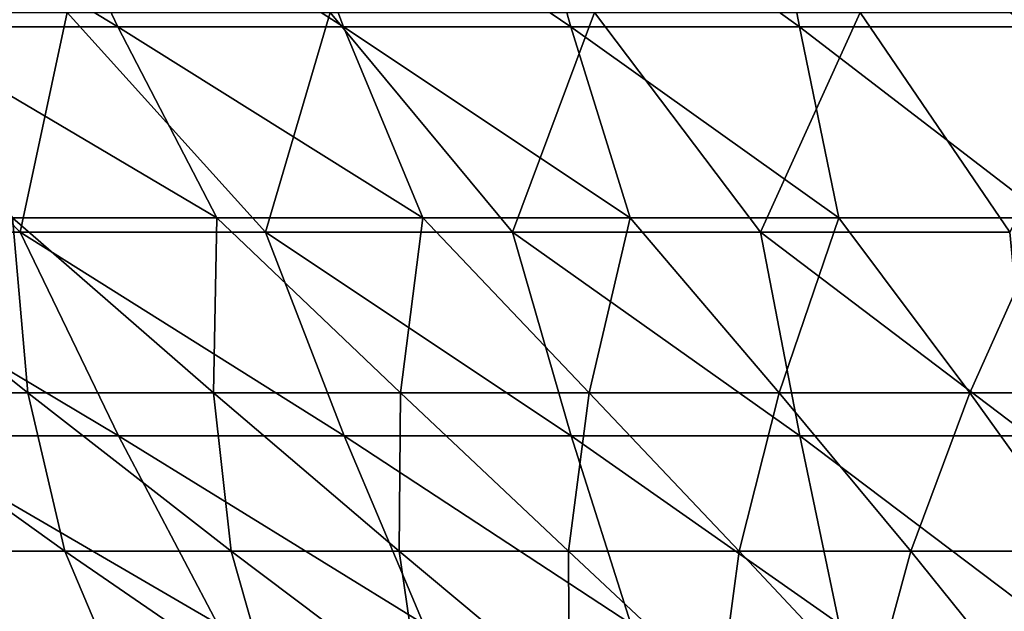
# Model space of a CAD drawing. Header units: millimetres. Extents: x -125 to 125, y -45 to 4025.
# Tile 329 of 656: x -9.64 to -4.58, y 3905.16 to 3908.2. Entities that reach past the tile are written whole.
import ezdxf

# ---------------------------------------------------------------- set-up
doc = ezdxf.new("R2010")
doc.units = ezdxf.units.MM
doc.header["$LTSCALE"] = 6.999206
for name, color, linetype in [('21', 7, 'CONTINUOUS'), ('22', 7, 'CONTINUOUS'), ('23', 7, 'CONTINUOUS'), ('24', 7, 'CONTINUOUS')]:
    doc.layers.add(name, color=color, linetype=linetype)

msp = doc.modelspace()

# ---------------------------------------------------------------- linework, layer by layer
at = {"layer": '21', "color": 7, "linetype": 'CONTINUOUS'}
for points in [[(-9.6361, 3907.1083, 40.419), (-10.7368, 3908.2378, 43.3165), (-10.8877, 3907.1083, 40.0999), (-9.6361, 3907.1083, 40.419)], [(-9.3943, 3908.2378, 43.6273), (-10.7368, 3908.2378, 43.3165), (-9.6361, 3907.1083, 40.419), (-9.3943, 3908.2378, 43.6273)], [(-8.3751, 3907.1083, 40.699), (-9.3943, 3908.2378, 43.6273), (-9.6361, 3907.1083, 40.419), (-8.3751, 3907.1083, 40.699)], [(-8.0429, 3908.2378, 43.8966), (-9.3943, 3908.2378, 43.6273), (-8.3751, 3907.1083, 40.699), (-8.0429, 3908.2378, 43.8966)], [(-7.106, 3907.1083, 40.9396), (-8.0429, 3908.2378, 43.8966), (-8.3751, 3907.1083, 40.699), (-7.106, 3907.1083, 40.9396)], [(-6.6837, 3908.2378, 44.124), (-8.0429, 3908.2378, 43.8966), (-7.106, 3907.1083, 40.9396), (-6.6837, 3908.2378, 44.124)], [(-5.8301, 3907.1083, 41.1407), (-6.6837, 3908.2378, 44.124), (-7.106, 3907.1083, 40.9396), (-5.8301, 3907.1083, 41.1407)], [(-5.3182, 3908.2378, 44.3093), (-6.6837, 3908.2378, 44.124), (-5.8301, 3907.1083, 41.1407), (-5.3182, 3908.2378, 44.3093)], [(-4.5485, 3907.1083, 41.3021), (-5.3182, 3908.2378, 44.3093), (-5.8301, 3907.1083, 41.1407), (-4.5485, 3907.1083, 41.3021)], [(-3.9477, 3908.2378, 44.4524), (-5.3182, 3908.2378, 44.3093), (-4.5485, 3907.1083, 41.3021), (-3.9477, 3908.2378, 44.4524)], [(-9.6361, 3907.1083, 40.419), (-10.8877, 3907.1083, 40.0999), (-9.131, 3906.0598, 37.3477), (-9.6361, 3907.1083, 40.419)], [(-9.131, 3906.0598, 37.3477), (-10.8877, 3907.1083, 40.0999), (-10.2825, 3906.0598, 37.0472), (-9.131, 3906.0598, 37.3477)], [(-8.3751, 3907.1083, 40.699), (-9.6361, 3907.1083, 40.419), (-7.9708, 3906.0598, 37.6124), (-8.3751, 3907.1083, 40.699)], [(-7.9708, 3906.0598, 37.6124), (-9.6361, 3907.1083, 40.419), (-9.131, 3906.0598, 37.3477), (-7.9708, 3906.0598, 37.6124)], [(-7.106, 3907.1083, 40.9396), (-8.3751, 3907.1083, 40.699), (-6.8029, 3906.0598, 37.841), (-7.106, 3907.1083, 40.9396)], [(-6.8029, 3906.0598, 37.841), (-8.3751, 3907.1083, 40.699), (-7.9708, 3906.0598, 37.6124), (-6.8029, 3906.0598, 37.841)], [(-5.8301, 3907.1083, 41.1407), (-7.106, 3907.1083, 40.9396), (-5.6285, 3906.0598, 38.0334), (-5.8301, 3907.1083, 41.1407)], [(-5.6285, 3906.0598, 38.0334), (-7.106, 3907.1083, 40.9396), (-6.8029, 3906.0598, 37.841), (-5.6285, 3906.0598, 38.0334)], [(-4.5485, 3907.1083, 41.3021), (-5.8301, 3907.1083, 41.1407), (-4.4487, 3906.0598, 38.1894), (-4.5485, 3907.1083, 41.3021)], [(-4.4487, 3906.0598, 38.1894), (-5.8301, 3907.1083, 41.1407), (-5.6285, 3906.0598, 38.0334), (-4.4487, 3906.0598, 38.1894)], [(-9.131, 3906.0598, 37.3477), (-10.2825, 3906.0598, 37.0472), (-8.6218, 3905.093, 34.2486), (-9.131, 3906.0598, 37.3477)], [(-8.6218, 3905.093, 34.2486), (-10.2825, 3906.0598, 37.0472), (-9.6723, 3905.093, 33.9669), (-8.6218, 3905.093, 34.2486)], [(-7.9708, 3906.0598, 37.6124), (-9.131, 3906.0598, 37.3477), (-7.5632, 3905.093, 34.4978), (-7.9708, 3906.0598, 37.6124)], [(-7.5632, 3905.093, 34.4978), (-9.131, 3906.0598, 37.3477), (-8.6218, 3905.093, 34.2486), (-7.5632, 3905.093, 34.4978)], [(-6.8029, 3906.0598, 37.841), (-7.9708, 3906.0598, 37.6124), (-6.4975, 3905.093, 34.7143), (-6.8029, 3906.0598, 37.841)], [(-6.4975, 3905.093, 34.7143), (-7.9708, 3906.0598, 37.6124), (-7.5632, 3905.093, 34.4978), (-6.4975, 3905.093, 34.7143)], [(-5.6285, 3906.0598, 38.0334), (-6.8029, 3906.0598, 37.841), (-5.4255, 3905.093, 34.8979), (-5.6285, 3906.0598, 38.0334)], [(-5.4255, 3905.093, 34.8979), (-6.8029, 3906.0598, 37.841), (-6.4975, 3905.093, 34.7143), (-5.4255, 3905.093, 34.8979)], [(-4.4487, 3906.0598, 38.1894), (-5.6285, 3906.0598, 38.0334), (-4.3484, 3905.093, 35.0484), (-4.4487, 3906.0598, 38.1894)], [(-4.3484, 3905.093, 35.0484), (-5.6285, 3906.0598, 38.0334), (-5.4255, 3905.093, 34.8979), (-4.3484, 3905.093, 35.0484)]]:
    msp.add_3dface(points, dxfattribs=at)
at = {"layer": '22', "color": 7, "linetype": 'CONTINUOUS'}
for points in [[(-9.6361, 3907.1083, -40.419), (-10.8877, 3907.1083, -40.0999), (-10.7368, 3908.2378, -43.3165), (-9.6361, 3907.1083, -40.419)], [(-9.3943, 3908.2378, -43.6273), (-9.6361, 3907.1083, -40.419), (-10.7368, 3908.2378, -43.3165), (-9.3943, 3908.2378, -43.6273)], [(-8.3751, 3907.1083, -40.699), (-9.6361, 3907.1083, -40.419), (-9.3943, 3908.2378, -43.6273), (-8.3751, 3907.1083, -40.699)], [(-8.0429, 3908.2378, -43.8966), (-8.3751, 3907.1083, -40.699), (-9.3943, 3908.2378, -43.6273), (-8.0429, 3908.2378, -43.8966)], [(-7.106, 3907.1083, -40.9396), (-8.3751, 3907.1083, -40.699), (-8.0429, 3908.2378, -43.8966), (-7.106, 3907.1083, -40.9396)], [(-6.6837, 3908.2378, -44.124), (-7.106, 3907.1083, -40.9396), (-8.0429, 3908.2378, -43.8966), (-6.6837, 3908.2378, -44.124)], [(-5.8301, 3907.1083, -41.1407), (-7.106, 3907.1083, -40.9396), (-6.6837, 3908.2378, -44.124), (-5.8301, 3907.1083, -41.1407)], [(-5.3182, 3908.2378, -44.3093), (-5.8301, 3907.1083, -41.1407), (-6.6837, 3908.2378, -44.124), (-5.3182, 3908.2378, -44.3093)], [(-4.5485, 3907.1083, -41.3021), (-5.8301, 3907.1083, -41.1407), (-5.3182, 3908.2378, -44.3093), (-4.5485, 3907.1083, -41.3021)], [(-3.9477, 3908.2378, -44.4524), (-4.5485, 3907.1083, -41.3021), (-5.3182, 3908.2378, -44.3093), (-3.9477, 3908.2378, -44.4524)], [(-9.131, 3906.0598, -37.3477), (-10.2825, 3906.0598, -37.0472), (-10.8877, 3907.1083, -40.0999), (-9.131, 3906.0598, -37.3477)], [(-9.6361, 3907.1083, -40.419), (-9.131, 3906.0598, -37.3477), (-10.8877, 3907.1083, -40.0999), (-9.6361, 3907.1083, -40.419)], [(-7.9708, 3906.0598, -37.6124), (-9.131, 3906.0598, -37.3477), (-9.6361, 3907.1083, -40.419), (-7.9708, 3906.0598, -37.6124)], [(-8.3751, 3907.1083, -40.699), (-7.9708, 3906.0598, -37.6124), (-9.6361, 3907.1083, -40.419), (-8.3751, 3907.1083, -40.699)], [(-6.8029, 3906.0598, -37.841), (-7.9708, 3906.0598, -37.6124), (-8.3751, 3907.1083, -40.699), (-6.8029, 3906.0598, -37.841)], [(-7.106, 3907.1083, -40.9396), (-6.8029, 3906.0598, -37.841), (-8.3751, 3907.1083, -40.699), (-7.106, 3907.1083, -40.9396)], [(-5.6285, 3906.0598, -38.0334), (-6.8029, 3906.0598, -37.841), (-7.106, 3907.1083, -40.9396), (-5.6285, 3906.0598, -38.0334)], [(-5.8301, 3907.1083, -41.1407), (-5.6285, 3906.0598, -38.0334), (-7.106, 3907.1083, -40.9396), (-5.8301, 3907.1083, -41.1407)], [(-4.4487, 3906.0598, -38.1894), (-5.6285, 3906.0598, -38.0334), (-5.8301, 3907.1083, -41.1407), (-4.4487, 3906.0598, -38.1894)], [(-4.5485, 3907.1083, -41.3021), (-4.4487, 3906.0598, -38.1894), (-5.8301, 3907.1083, -41.1407), (-4.5485, 3907.1083, -41.3021)], [(-8.6218, 3905.093, -34.2486), (-9.6723, 3905.093, -33.9669), (-10.2825, 3906.0598, -37.0472), (-8.6218, 3905.093, -34.2486)], [(-9.131, 3906.0598, -37.3477), (-8.6218, 3905.093, -34.2486), (-10.2825, 3906.0598, -37.0472), (-9.131, 3906.0598, -37.3477)], [(-7.5632, 3905.093, -34.4978), (-8.6218, 3905.093, -34.2486), (-9.131, 3906.0598, -37.3477), (-7.5632, 3905.093, -34.4978)], [(-7.9708, 3906.0598, -37.6124), (-7.5632, 3905.093, -34.4978), (-9.131, 3906.0598, -37.3477), (-7.9708, 3906.0598, -37.6124)], [(-6.4975, 3905.093, -34.7143), (-7.5632, 3905.093, -34.4978), (-7.9708, 3906.0598, -37.6124), (-6.4975, 3905.093, -34.7143)], [(-6.8029, 3906.0598, -37.841), (-6.4975, 3905.093, -34.7143), (-7.9708, 3906.0598, -37.6124), (-6.8029, 3906.0598, -37.841)], [(-5.4255, 3905.093, -34.8979), (-6.4975, 3905.093, -34.7143), (-6.8029, 3906.0598, -37.841), (-5.4255, 3905.093, -34.8979)], [(-5.6285, 3906.0598, -38.0334), (-5.4255, 3905.093, -34.8979), (-6.8029, 3906.0598, -37.841), (-5.6285, 3906.0598, -38.0334)], [(-4.3484, 3905.093, -35.0484), (-5.4255, 3905.093, -34.8979), (-5.6285, 3906.0598, -38.0334), (-4.3484, 3905.093, -35.0484)], [(-4.4487, 3906.0598, -38.1894), (-4.3484, 3905.093, -35.0484), (-5.6285, 3906.0598, -38.0334), (-4.4487, 3906.0598, -38.1894)]]:
    msp.add_3dface(points, dxfattribs=at)
at = {"layer": '23', "color": 7, "linetype": 'CONTINUOUS'}
for points in [[(-9.6377, 3909.2313, -40.4193), (-10.8893, 3909.2313, -40.1002), (-9.1335, 3908.1649, -37.3515), (-9.6377, 3909.2313, -40.4193)], [(-9.1335, 3908.1649, -37.3515), (-10.8893, 3909.2313, -40.1002), (-10.2851, 3908.1649, -37.051), (-9.1335, 3908.1649, -37.3515)], [(-8.3768, 3909.2313, -40.6993), (-9.6377, 3909.2313, -40.4193), (-7.9732, 3908.1649, -37.6163), (-8.3768, 3909.2313, -40.6993)], [(-7.9732, 3908.1649, -37.6163), (-9.6377, 3909.2313, -40.4193), (-9.1335, 3908.1649, -37.3515), (-7.9732, 3908.1649, -37.6163)], [(-7.1077, 3909.2313, -40.94), (-8.3768, 3909.2313, -40.6993), (-6.8052, 3908.1649, -37.845), (-7.1077, 3909.2313, -40.94)], [(-6.8052, 3908.1649, -37.845), (-8.3768, 3909.2313, -40.6993), (-7.9732, 3908.1649, -37.6163), (-6.8052, 3908.1649, -37.845)], [(-5.8318, 3909.2313, -41.1412), (-7.1077, 3909.2313, -40.94), (-5.6307, 3908.1649, -38.0375), (-5.8318, 3909.2313, -41.1412)], [(-5.6307, 3908.1649, -38.0375), (-7.1077, 3909.2313, -40.94), (-6.8052, 3908.1649, -37.845), (-5.6307, 3908.1649, -38.0375)], [(-4.5502, 3909.2313, -41.3026), (-5.8318, 3909.2313, -41.1412), (-4.4508, 3908.1649, -38.1936), (-4.5502, 3909.2313, -41.3026)], [(-4.4508, 3908.1649, -38.1936), (-5.8318, 3909.2313, -41.1412), (-5.6307, 3908.1649, -38.0375), (-4.4508, 3908.1649, -38.1936)], [(-9.1335, 3908.1649, -37.3515), (-10.2851, 3908.1649, -37.051), (-8.625, 3907.1815, -34.2551), (-9.1335, 3908.1649, -37.3515)], [(-8.625, 3907.1815, -34.2551), (-10.2851, 3908.1649, -37.051), (-9.6756, 3907.1815, -33.9733), (-8.625, 3907.1815, -34.2551)], [(-7.9732, 3908.1649, -37.6163), (-9.1335, 3908.1649, -37.3515), (-7.5663, 3907.1815, -34.5044), (-7.9732, 3908.1649, -37.6163)], [(-7.5663, 3907.1815, -34.5044), (-9.1335, 3908.1649, -37.3515), (-8.625, 3907.1815, -34.2551), (-7.5663, 3907.1815, -34.5044)], [(-6.8052, 3908.1649, -37.845), (-7.9732, 3908.1649, -37.6163), (-6.5003, 3907.1815, -34.721), (-6.8052, 3908.1649, -37.845)], [(-6.5003, 3907.1815, -34.721), (-7.9732, 3908.1649, -37.6163), (-7.5663, 3907.1815, -34.5044), (-6.5003, 3907.1815, -34.721)], [(-5.6307, 3908.1649, -38.0375), (-6.8052, 3908.1649, -37.845), (-5.4282, 3907.1815, -34.9047), (-5.6307, 3908.1649, -38.0375)], [(-5.4282, 3907.1815, -34.9047), (-6.8052, 3908.1649, -37.845), (-6.5003, 3907.1815, -34.721), (-5.4282, 3907.1815, -34.9047)], [(-4.4508, 3908.1649, -38.1936), (-5.6307, 3908.1649, -38.0375), (-4.351, 3907.1815, -35.0553), (-4.4508, 3908.1649, -38.1936)], [(-4.351, 3907.1815, -35.0553), (-5.6307, 3908.1649, -38.0375), (-5.4282, 3907.1815, -34.9047), (-4.351, 3907.1815, -35.0553)], [(-9.6756, 3907.1815, -33.9733), (-10.717, 3907.1815, -33.6593), (-9.5971, 3906.2818, -30.7066), (-9.6756, 3907.1815, -33.9733)], [(-9.5971, 3906.2818, -30.7066), (-10.717, 3907.1815, -33.6593), (-10.5419, 3906.2818, -30.3952), (-9.5971, 3906.2818, -30.7066)], [(-8.625, 3907.1815, -34.2551), (-9.6756, 3907.1815, -33.9733), (-8.6431, 3906.2818, -30.9887), (-8.625, 3907.1815, -34.2551)], [(-8.6431, 3906.2818, -30.9887), (-9.6756, 3907.1815, -33.9733), (-9.5971, 3906.2818, -30.7066), (-8.6431, 3906.2818, -30.9887)], [(-7.6808, 3906.2818, -31.2411), (-8.625, 3907.1815, -34.2551), (-8.6431, 3906.2818, -30.9887), (-7.6808, 3906.2818, -31.2411)], [(-7.5663, 3907.1815, -34.5044), (-8.625, 3907.1815, -34.2551), (-7.6808, 3906.2818, -31.2411), (-7.5663, 3907.1815, -34.5044)], [(-6.7112, 3906.2818, -31.4636), (-7.5663, 3907.1815, -34.5044), (-7.6808, 3906.2818, -31.2411), (-6.7112, 3906.2818, -31.4636)], [(-6.5003, 3907.1815, -34.721), (-7.5663, 3907.1815, -34.5044), (-6.7112, 3906.2818, -31.4636), (-6.5003, 3907.1815, -34.721)], [(-5.7352, 3906.2818, -31.6561), (-6.5003, 3907.1815, -34.721), (-6.7112, 3906.2818, -31.4636), (-5.7352, 3906.2818, -31.6561)], [(-5.4282, 3907.1815, -34.9047), (-6.5003, 3907.1815, -34.721), (-5.7352, 3906.2818, -31.6561), (-5.4282, 3907.1815, -34.9047)], [(-4.7536, 3906.2818, -31.8183), (-5.4282, 3907.1815, -34.9047), (-5.7352, 3906.2818, -31.6561), (-4.7536, 3906.2818, -31.8183)], [(-4.351, 3907.1815, -35.0553), (-5.4282, 3907.1815, -34.9047), (-4.7536, 3906.2818, -31.8183), (-4.351, 3907.1815, -35.0553)], [(-3.7676, 3906.2818, -31.95), (-4.351, 3907.1815, -35.0553), (-4.7536, 3906.2818, -31.8183), (-3.7676, 3906.2818, -31.95)], [(-9.5971, 3906.2818, -30.7066), (-10.5419, 3906.2818, -30.3952), (-9.4061, 3905.4665, -27.4276), (-9.5971, 3906.2818, -30.7066)], [(-9.4061, 3905.4665, -27.4276), (-10.5419, 3906.2818, -30.3952), (-10.252, 3905.4665, -27.1228), (-9.4061, 3905.4665, -27.4276)], [(-8.6431, 3906.2818, -30.9887), (-9.5971, 3906.2818, -30.7066), (-8.5512, 3905.4665, -27.7061), (-8.6431, 3906.2818, -30.9887)], [(-8.5512, 3905.4665, -27.7061), (-9.5971, 3906.2818, -30.7066), (-9.4061, 3905.4665, -27.4276), (-8.5512, 3905.4665, -27.7061)], [(-7.6808, 3906.2818, -31.2411), (-8.6431, 3906.2818, -30.9887), (-7.688, 3905.4665, -27.9579), (-7.6808, 3906.2818, -31.2411)], [(-7.688, 3905.4665, -27.9579), (-8.6431, 3906.2818, -30.9887), (-8.5512, 3905.4665, -27.7061), (-7.688, 3905.4665, -27.9579)], [(-6.8175, 3905.4665, -28.1828), (-7.6808, 3906.2818, -31.2411), (-7.688, 3905.4665, -27.9579), (-6.8175, 3905.4665, -28.1828)], [(-6.7112, 3906.2818, -31.4636), (-7.6808, 3906.2818, -31.2411), (-6.8175, 3905.4665, -28.1828), (-6.7112, 3906.2818, -31.4636)], [(-5.9404, 3905.4665, -28.3807), (-6.7112, 3906.2818, -31.4636), (-6.8175, 3905.4665, -28.1828), (-5.9404, 3905.4665, -28.3807)], [(-5.7352, 3906.2818, -31.6561), (-6.7112, 3906.2818, -31.4636), (-5.9404, 3905.4665, -28.3807), (-5.7352, 3906.2818, -31.6561)], [(-5.0575, 3905.4665, -28.5512), (-5.7352, 3906.2818, -31.6561), (-5.9404, 3905.4665, -28.3807), (-5.0575, 3905.4665, -28.5512)], [(-4.7536, 3906.2818, -31.8183), (-5.7352, 3906.2818, -31.6561), (-5.0575, 3905.4665, -28.5512), (-4.7536, 3906.2818, -31.8183)], [(-4.1699, 3905.4665, -28.6943), (-4.7536, 3906.2818, -31.8183), (-5.0575, 3905.4665, -28.5512), (-4.1699, 3905.4665, -28.6943)], [(-3.7676, 3906.2818, -31.95), (-4.7536, 3906.2818, -31.8183), (-4.1699, 3905.4665, -28.6943), (-3.7676, 3906.2818, -31.95)], [(-9.4061, 3905.4665, -27.4276), (-10.252, 3905.4665, -27.1228), (-9.0974, 3904.7362, -24.1422), (-9.4061, 3905.4665, -27.4276)], [(-9.0974, 3904.7362, -24.1422), (-10.252, 3905.4665, -27.1228), (-9.8422, 3904.7362, -23.8482), (-9.0974, 3904.7362, -24.1422)], [(-8.5512, 3905.4665, -27.7061), (-9.4061, 3905.4665, -27.4276), (-8.3439, 3904.7362, -24.4129), (-8.5512, 3905.4665, -27.7061)], [(-8.3439, 3904.7362, -24.4129), (-9.4061, 3905.4665, -27.4276), (-9.0974, 3904.7362, -24.1422), (-8.3439, 3904.7362, -24.4129)], [(-7.688, 3905.4665, -27.9579), (-8.5512, 3905.4665, -27.7061), (-7.5823, 3904.7362, -24.66), (-7.688, 3905.4665, -27.9579)], [(-7.5823, 3904.7362, -24.66), (-8.5512, 3905.4665, -27.7061), (-8.3439, 3904.7362, -24.4129), (-7.5823, 3904.7362, -24.66)], [(-6.8175, 3905.4665, -28.1828), (-7.688, 3905.4665, -27.9579), (-6.8134, 3904.7362, -24.8834), (-6.8175, 3905.4665, -28.1828)], [(-6.8134, 3904.7362, -24.8834), (-7.688, 3905.4665, -27.9579), (-7.5823, 3904.7362, -24.66), (-6.8134, 3904.7362, -24.8834)], [(-5.9404, 3905.4665, -28.3807), (-6.8175, 3905.4665, -28.1828), (-6.0379, 3904.7362, -25.0829), (-5.9404, 3905.4665, -28.3807)], [(-6.0379, 3904.7362, -25.0829), (-6.8175, 3905.4665, -28.1828), (-6.8134, 3904.7362, -24.8834), (-6.0379, 3904.7362, -25.0829)], [(-5.2567, 3904.7362, -25.2582), (-5.9404, 3905.4665, -28.3807), (-6.0379, 3904.7362, -25.0829), (-5.2567, 3904.7362, -25.2582)], [(-5.0575, 3905.4665, -28.5512), (-5.9404, 3905.4665, -28.3807), (-5.2567, 3904.7362, -25.2582), (-5.0575, 3905.4665, -28.5512)], [(-4.4703, 3904.7362, -25.4091), (-5.0575, 3905.4665, -28.5512), (-5.2567, 3904.7362, -25.2582), (-4.4703, 3904.7362, -25.4091)], [(-4.1699, 3905.4665, -28.6943), (-5.0575, 3905.4665, -28.5512), (-4.4703, 3904.7362, -25.4091), (-4.1699, 3905.4665, -28.6943)]]:
    msp.add_3dface(points, dxfattribs=at)
at = {"layer": '24', "color": 7, "linetype": 'CONTINUOUS'}
for points in [[(-9.1335, 3908.1649, 37.3515), (-10.2851, 3908.1649, 37.051), (-10.8893, 3909.2313, 40.1002), (-9.1335, 3908.1649, 37.3515)], [(-9.6377, 3909.2313, 40.4193), (-9.1335, 3908.1649, 37.3515), (-10.8893, 3909.2313, 40.1002), (-9.6377, 3909.2313, 40.4193)], [(-7.9732, 3908.1649, 37.6163), (-9.1335, 3908.1649, 37.3515), (-9.6377, 3909.2313, 40.4193), (-7.9732, 3908.1649, 37.6163)], [(-8.3768, 3909.2313, 40.6993), (-7.9732, 3908.1649, 37.6163), (-9.6377, 3909.2313, 40.4193), (-8.3768, 3909.2313, 40.6993)], [(-6.8052, 3908.1649, 37.845), (-7.9732, 3908.1649, 37.6163), (-8.3768, 3909.2313, 40.6993), (-6.8052, 3908.1649, 37.845)], [(-7.1077, 3909.2313, 40.94), (-6.8052, 3908.1649, 37.845), (-8.3768, 3909.2313, 40.6993), (-7.1077, 3909.2313, 40.94)], [(-5.6307, 3908.1649, 38.0375), (-6.8052, 3908.1649, 37.845), (-7.1077, 3909.2313, 40.94), (-5.6307, 3908.1649, 38.0375)], [(-5.8318, 3909.2313, 41.1412), (-5.6307, 3908.1649, 38.0375), (-7.1077, 3909.2313, 40.94), (-5.8318, 3909.2313, 41.1412)], [(-4.4508, 3908.1649, 38.1936), (-5.6307, 3908.1649, 38.0375), (-5.8318, 3909.2313, 41.1412), (-4.4508, 3908.1649, 38.1936)], [(-4.5502, 3909.2313, 41.3026), (-4.4508, 3908.1649, 38.1936), (-5.8318, 3909.2313, 41.1412), (-4.5502, 3909.2313, 41.3026)], [(-8.625, 3907.1815, 34.2551), (-9.6756, 3907.1815, 33.9733), (-10.2851, 3908.1649, 37.051), (-8.625, 3907.1815, 34.2551)], [(-9.1335, 3908.1649, 37.3515), (-8.625, 3907.1815, 34.2551), (-10.2851, 3908.1649, 37.051), (-9.1335, 3908.1649, 37.3515)], [(-7.5663, 3907.1815, 34.5044), (-8.625, 3907.1815, 34.2551), (-9.1335, 3908.1649, 37.3515), (-7.5663, 3907.1815, 34.5044)], [(-7.9732, 3908.1649, 37.6163), (-7.5663, 3907.1815, 34.5044), (-9.1335, 3908.1649, 37.3515), (-7.9732, 3908.1649, 37.6163)], [(-6.5003, 3907.1815, 34.721), (-7.5663, 3907.1815, 34.5044), (-7.9732, 3908.1649, 37.6163), (-6.5003, 3907.1815, 34.721)], [(-6.8052, 3908.1649, 37.845), (-6.5003, 3907.1815, 34.721), (-7.9732, 3908.1649, 37.6163), (-6.8052, 3908.1649, 37.845)], [(-5.4282, 3907.1815, 34.9047), (-6.5003, 3907.1815, 34.721), (-6.8052, 3908.1649, 37.845), (-5.4282, 3907.1815, 34.9047)], [(-5.6307, 3908.1649, 38.0375), (-5.4282, 3907.1815, 34.9047), (-6.8052, 3908.1649, 37.845), (-5.6307, 3908.1649, 38.0375)], [(-4.351, 3907.1815, 35.0553), (-5.4282, 3907.1815, 34.9047), (-5.6307, 3908.1649, 38.0375), (-4.351, 3907.1815, 35.0553)], [(-4.4508, 3908.1649, 38.1936), (-4.351, 3907.1815, 35.0553), (-5.6307, 3908.1649, 38.0375), (-4.4508, 3908.1649, 38.1936)], [(-9.5971, 3906.2818, 30.7066), (-10.5419, 3906.2818, 30.3952), (-10.717, 3907.1815, 33.6593), (-9.5971, 3906.2818, 30.7066)], [(-9.6756, 3907.1815, 33.9733), (-9.5971, 3906.2818, 30.7066), (-10.717, 3907.1815, 33.6593), (-9.6756, 3907.1815, 33.9733)], [(-8.6431, 3906.2818, 30.9887), (-9.5971, 3906.2818, 30.7066), (-9.6756, 3907.1815, 33.9733), (-8.6431, 3906.2818, 30.9887)], [(-8.625, 3907.1815, 34.2551), (-8.6431, 3906.2818, 30.9887), (-9.6756, 3907.1815, 33.9733), (-8.625, 3907.1815, 34.2551)], [(-7.6808, 3906.2818, 31.2411), (-8.6431, 3906.2818, 30.9887), (-8.625, 3907.1815, 34.2551), (-7.6808, 3906.2818, 31.2411)], [(-7.5663, 3907.1815, 34.5044), (-7.6808, 3906.2818, 31.2411), (-8.625, 3907.1815, 34.2551), (-7.5663, 3907.1815, 34.5044)], [(-6.7112, 3906.2818, 31.4636), (-7.6808, 3906.2818, 31.2411), (-7.5663, 3907.1815, 34.5044), (-6.7112, 3906.2818, 31.4636)], [(-6.5003, 3907.1815, 34.721), (-6.7112, 3906.2818, 31.4636), (-7.5663, 3907.1815, 34.5044), (-6.5003, 3907.1815, 34.721)], [(-5.7352, 3906.2818, 31.6561), (-6.7112, 3906.2818, 31.4636), (-6.5003, 3907.1815, 34.721), (-5.7352, 3906.2818, 31.6561)], [(-5.4282, 3907.1815, 34.9047), (-5.7352, 3906.2818, 31.6561), (-6.5003, 3907.1815, 34.721), (-5.4282, 3907.1815, 34.9047)], [(-4.7536, 3906.2818, 31.8183), (-5.7352, 3906.2818, 31.6561), (-5.4282, 3907.1815, 34.9047), (-4.7536, 3906.2818, 31.8183)], [(-4.351, 3907.1815, 35.0553), (-4.7536, 3906.2818, 31.8183), (-5.4282, 3907.1815, 34.9047), (-4.351, 3907.1815, 35.0553)], [(-3.7676, 3906.2818, 31.95), (-4.7536, 3906.2818, 31.8183), (-4.351, 3907.1815, 35.0553), (-3.7676, 3906.2818, 31.95)], [(-9.4061, 3905.4665, 27.4276), (-10.252, 3905.4665, 27.1228), (-10.5419, 3906.2818, 30.3952), (-9.4061, 3905.4665, 27.4276)], [(-9.5971, 3906.2818, 30.7066), (-9.4061, 3905.4665, 27.4276), (-10.5419, 3906.2818, 30.3952), (-9.5971, 3906.2818, 30.7066)], [(-8.5512, 3905.4665, 27.7061), (-9.4061, 3905.4665, 27.4276), (-9.5971, 3906.2818, 30.7066), (-8.5512, 3905.4665, 27.7061)], [(-8.6431, 3906.2818, 30.9887), (-8.5512, 3905.4665, 27.7061), (-9.5971, 3906.2818, 30.7066), (-8.6431, 3906.2818, 30.9887)], [(-7.688, 3905.4665, 27.9579), (-8.5512, 3905.4665, 27.7061), (-8.6431, 3906.2818, 30.9887), (-7.688, 3905.4665, 27.9579)], [(-7.6808, 3906.2818, 31.2411), (-7.688, 3905.4665, 27.9579), (-8.6431, 3906.2818, 30.9887), (-7.6808, 3906.2818, 31.2411)], [(-6.8175, 3905.4665, 28.1828), (-7.688, 3905.4665, 27.9579), (-7.6808, 3906.2818, 31.2411), (-6.8175, 3905.4665, 28.1828)], [(-6.7112, 3906.2818, 31.4636), (-6.8175, 3905.4665, 28.1828), (-7.6808, 3906.2818, 31.2411), (-6.7112, 3906.2818, 31.4636)], [(-5.9404, 3905.4665, 28.3807), (-6.8175, 3905.4665, 28.1828), (-6.7112, 3906.2818, 31.4636), (-5.9404, 3905.4665, 28.3807)], [(-5.7352, 3906.2818, 31.6561), (-5.9404, 3905.4665, 28.3807), (-6.7112, 3906.2818, 31.4636), (-5.7352, 3906.2818, 31.6561)], [(-5.0575, 3905.4665, 28.5512), (-5.9404, 3905.4665, 28.3807), (-5.7352, 3906.2818, 31.6561), (-5.0575, 3905.4665, 28.5512)], [(-4.7536, 3906.2818, 31.8183), (-5.0575, 3905.4665, 28.5512), (-5.7352, 3906.2818, 31.6561), (-4.7536, 3906.2818, 31.8183)], [(-4.1699, 3905.4665, 28.6943), (-5.0575, 3905.4665, 28.5512), (-4.7536, 3906.2818, 31.8183), (-4.1699, 3905.4665, 28.6943)], [(-3.7676, 3906.2818, 31.95), (-4.1699, 3905.4665, 28.6943), (-4.7536, 3906.2818, 31.8183), (-3.7676, 3906.2818, 31.95)], [(-9.0974, 3904.7362, 24.1422), (-9.8422, 3904.7362, 23.8482), (-10.252, 3905.4665, 27.1228), (-9.0974, 3904.7362, 24.1422)], [(-9.4061, 3905.4665, 27.4276), (-9.0974, 3904.7362, 24.1422), (-10.252, 3905.4665, 27.1228), (-9.4061, 3905.4665, 27.4276)], [(-8.3439, 3904.7362, 24.4129), (-9.0974, 3904.7362, 24.1422), (-9.4061, 3905.4665, 27.4276), (-8.3439, 3904.7362, 24.4129)], [(-8.5512, 3905.4665, 27.7061), (-8.3439, 3904.7362, 24.4129), (-9.4061, 3905.4665, 27.4276), (-8.5512, 3905.4665, 27.7061)], [(-7.5823, 3904.7362, 24.66), (-8.3439, 3904.7362, 24.4129), (-8.5512, 3905.4665, 27.7061), (-7.5823, 3904.7362, 24.66)], [(-7.688, 3905.4665, 27.9579), (-7.5823, 3904.7362, 24.66), (-8.5512, 3905.4665, 27.7061), (-7.688, 3905.4665, 27.9579)], [(-6.8134, 3904.7362, 24.8834), (-7.5823, 3904.7362, 24.66), (-7.688, 3905.4665, 27.9579), (-6.8134, 3904.7362, 24.8834)], [(-6.8175, 3905.4665, 28.1828), (-6.8134, 3904.7362, 24.8834), (-7.688, 3905.4665, 27.9579), (-6.8175, 3905.4665, 28.1828)], [(-6.0379, 3904.7362, 25.0829), (-6.8134, 3904.7362, 24.8834), (-6.8175, 3905.4665, 28.1828), (-6.0379, 3904.7362, 25.0829)], [(-5.9404, 3905.4665, 28.3807), (-6.0379, 3904.7362, 25.0829), (-6.8175, 3905.4665, 28.1828), (-5.9404, 3905.4665, 28.3807)], [(-5.2567, 3904.7362, 25.2582), (-6.0379, 3904.7362, 25.0829), (-5.9404, 3905.4665, 28.3807), (-5.2567, 3904.7362, 25.2582)], [(-5.0575, 3905.4665, 28.5512), (-5.2567, 3904.7362, 25.2582), (-5.9404, 3905.4665, 28.3807), (-5.0575, 3905.4665, 28.5512)], [(-4.4703, 3904.7362, 25.4091), (-5.2567, 3904.7362, 25.2582), (-5.0575, 3905.4665, 28.5512), (-4.4703, 3904.7362, 25.4091)], [(-4.1699, 3905.4665, 28.6943), (-4.4703, 3904.7362, 25.4091), (-5.0575, 3905.4665, 28.5512), (-4.1699, 3905.4665, 28.6943)]]:
    msp.add_3dface(points, dxfattribs=at)

doc.saveas('drawing.dxf')
